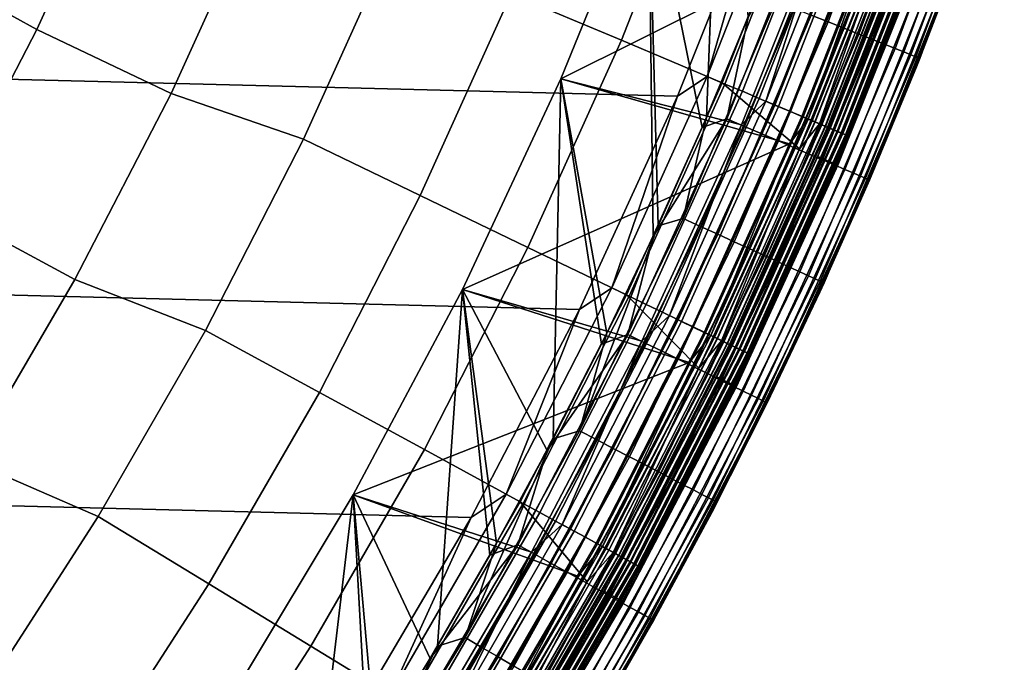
# Model space of a CAD drawing. Header units: metres. Extents: x -248 to 28, y -28 to 28.
# Tile 439 of 507: x 20.59 to 26.22, y -13.69 to -10.01. Entities that reach past the tile are written whole.
import ezdxf

# ---------------------------------------------------------------- set-up
doc = ezdxf.new("R2010")
doc.units = ezdxf.units.M
doc.layers.add('solid_10_061_053_XXX', color=7, linetype='CONTINUOUS')

msp = doc.modelspace()

# ---------------------------------------------------------------- linework, layer by layer
at = {"layer": 'solid_10_061_053_XXX'}
for points in [[(24.18627, -9.117604, 25), (24.623314, -7.861216, 25), (24.517784, -10.572046, 25), (24.240849, -11.192463, 25)], [(24.18627, -9.117604, 118), (24.492769, -10.629871, 118), (24.756735, -9.999702, 118), (24.623314, -7.861216, 118)], [(24.623314, -7.861216, 25), (24.778795, -9.944909, 25), (24.517784, -10.572046, 25)], [(24.352566, -10.449987, -9.8), (-24.850639, -9.203009, -9.8), (-25.284903, -7.932432, -9.8), (24.850672, -9.202921, -9.8)], [(20.349213, -8.623087, 141.689758), (19.891825, -9.631376, 141.689758), (20.684044, -10.067454, 140.617996), (21.164335, -9.014113, 140.617996)], [(23.862783, -8.685343, 137.162735), (23.400192, -9.864008, 137.162735), (24.03084, -10.129848, 135.939667), (24.505899, -8.919417, 135.939667)], [(25.688135, -8.739768, 25.099174), (25.214691, -10.024128, 25.099174), (25.118328, -9.985822, 25.056189), (25.589962, -8.706369, 25.056189)], [(25.781126, -8.771403, 25.153511), (25.305969, -10.060413, 25.153511), (25.214691, -10.024128, 25.099174), (25.688135, -8.739768, 25.099174)], [(25.867767, -8.800879, 25.218515), (25.391012, -10.09422, 25.218515), (25.305969, -10.060413, 25.153511), (25.781126, -8.771403, 25.153511)], [(25.946964, -8.827823, 25.293365), (25.468752, -10.125123, 25.293365), (25.391012, -10.09422, 25.218515), (25.867767, -8.800879, 25.218515)], [(26.017721, -8.851894, 25.377121), (25.538204, -10.152733, 25.377121), (25.468752, -10.125123, 25.293365), (25.946964, -8.827823, 25.293365)], [(26.079145, -8.872791, 25.468725), (25.598495, -10.176702, 25.468725), (25.538204, -10.152733, 25.377121), (26.017721, -8.851894, 25.377121)], [(26.130461, -8.89025, 25.567024), (25.648867, -10.196726, 25.567024), (25.598495, -10.176702, 25.468725), (26.079145, -8.872791, 25.468725)], [(26.171026, -8.904052, 25.670778), (25.688683, -10.212555, 25.670778), (25.648867, -10.196726, 25.567024), (26.130461, -8.89025, 25.567024)], [(26.200325, -8.914021, 25.778681), (25.717442, -10.223989, 25.778681), (25.688683, -10.212555, 25.670778), (26.171026, -8.904052, 25.670778)], [(24.505899, -8.919417, 135.939667), (24.03084, -10.129848, 135.939667), (24.607246, -10.372825, 134.685471), (25.0937, -9.13336, 134.685471)], [(25.717442, -10.223989, 25.778681), (26.200325, -8.914021, 25.778681), (26.217991, -8.920032, 25.889374), (25.734783, -10.230883, 25.889374)], [(26.223795, -8.922029, 26), (25.973719, -9.625794, 117), (25.721382, -10.281075, 117), (25.740479, -10.233171, 26)], [(25.734783, -10.230883, 25.889374), (26.217991, -8.920032, 25.889374), (26.223795, -8.922029, 26), (25.740479, -10.233171, 26)], [(20.684044, -10.067454, 140.617996), (21.452562, -10.433472, 139.504547), (21.949978, -9.341743, 139.504547), (21.164335, -9.014113, 140.617996)], [(23.684736, -10.350823, 118.5), (23.684895, -10.350452, 118), (24.18627, -9.117604, 118), (24.186188, -9.117818, 118.5)], [(25.505703, -9.442245, 118.5), (23.684736, -10.350823, 118.5), (24.186188, -9.117818, 118.5)], [(24.18627, -9.117604, 25), (23.684895, -10.350452, 25), (23.684744, -10.350805, 24.5), (24.18619, -9.117818, 24.5)], [(24.18619, -9.117818, 24.5), (23.684744, -10.350805, 24.5), (24.717934, -10.612891, 24.5), (25.223911, -9.346871, 24.5)], [(23.684895, -10.350452, 25), (24.18627, -9.117604, 25), (24.240849, -11.192463, 25), (23.948269, -11.805518, 25)], [(23.684895, -10.350452, 118), (23.91684, -11.869061, 118), (24.212717, -11.253191, 118), (24.18627, -9.117604, 118)], [(24.18627, -9.117604, 118), (24.212717, -11.253191, 118), (24.492769, -10.629871, 118)], [(25.007067, -9.101828, -9.793713), (24.522293, -10.337013, -9.793713), (24.850672, -9.202921, -9.8)], [(25.111059, -9.139678, -9.774903), (24.624268, -10.379999, -9.774903), (24.522293, -10.337013, -9.793713), (25.007067, -9.101828, -9.793713)], [(25.0937, -9.13336, 134.685471), (24.607246, -10.372825, 134.685471), (25.05158, -10.750462, 133.423676), (25.563927, -9.46783, 133.423676)], [(25.212414, -9.176568, -9.743809), (24.72366, -10.421896, -9.743809), (24.624268, -10.379999, -9.774903), (25.111059, -9.139678, -9.774903)], [(25.309856, -9.212034, -9.700823), (24.819212, -10.462175, -9.700823), (24.72366, -10.421896, -9.743809), (25.212414, -9.176568, -9.743809)], [(23.791927, -11.67022, -9.8), (-24.352528, -10.450079, -9.8), (-24.850639, -9.203009, -9.8), (24.352566, -10.449987, -9.8)], [(24.522293, -10.337013, -9.793713), (24.352566, -10.449987, -9.8), (24.850672, -9.202921, -9.8)], [(25.402159, -9.245629, -9.646485), (24.909725, -10.500329, -9.646485), (24.819212, -10.462175, -9.700823), (25.309856, -9.212034, -9.700823)], [(24.859159, -10.479014, 24.494968), (25.350592, -9.226861, 24.494968), (25.223911, -9.346871, 24.5)], [(24.930178, -10.508951, 24.479738), (25.423016, -9.253222, 24.479738), (25.350592, -9.226861, 24.494968), (24.859159, -10.479014, 24.494968)], [(25.488155, -9.27693, -9.581482), (24.994055, -10.535877, -9.581482), (24.909725, -10.500329, -9.646485), (25.402159, -9.245629, -9.646485)], [(24.998755, -10.537859, 24.454567), (25.492949, -9.278674, 24.454567), (25.423016, -9.253222, 24.479738), (24.930178, -10.508951, 24.479738)], [(25.566765, -9.305541, -9.506631), (25.07114, -10.568372, -9.506631), (24.994055, -10.535877, -9.581482), (25.488155, -9.27693, -9.581482)], [(25.063715, -10.565242, 24.419889), (25.559193, -9.302785, 24.419889), (25.492949, -9.278674, 24.454567), (24.998755, -10.537859, 24.454567)], [(25.123941, -10.59063, 24.376299), (25.620609, -9.325139, 24.376299), (25.559193, -9.302785, 24.419889), (25.063715, -10.565242, 24.419889)], [(22.716724, -9.575903, 138.351929), (21.949978, -9.341743, 139.504547), (21.452562, -10.433472, 139.504547), (22.211166, -10.696334, 138.351929)], [(24.635273, -10.578797, 117.993866), (25.13974, -9.316712, 117.993866), (24.756735, -9.999702, 118)], [(24.736986, -10.622473, 117.975212), (25.243536, -9.355177, 117.975212), (25.13974, -9.316712, 117.993866), (24.635273, -10.578797, 117.993866)], [(24.859159, -10.479014, 24.494968), (25.223911, -9.346871, 24.5), (24.717934, -10.612891, 24.5)], [(24.836138, -10.665049, 117.944267), (25.344719, -9.392673, 117.944267), (25.243536, -9.355177, 117.975212), (24.736986, -10.622473, 117.975212)], [(25.636995, -9.331103, -9.422875), (25.140009, -10.597403, -9.422875), (25.07114, -10.568372, -9.506631), (25.566765, -9.305541, -9.506631)], [(25.100935, -10.580932, 118.503029), (25.505703, -9.442245, 118.5), (25.597149, -9.3166, 118.503029)], [(25.100935, -10.580932, 118.503029), (25.597149, -9.3166, 118.503029), (25.636709, -9.330999, 118.512192), (25.139729, -10.597284, 118.512192)], [(25.178404, -10.613587, 24.324541), (25.676147, -9.345354, 24.324541), (25.620609, -9.325139, 24.376299), (25.123941, -10.59063, 24.376299)], [(25.139729, -10.597284, 118.512192), (25.636709, -9.330999, 118.512192), (25.674629, -9.344801, 118.527283), (25.176914, -10.612959, 118.527283)], [(25.697964, -9.353293, -9.331272), (25.199795, -10.622604, -9.331272), (25.140009, -10.597403, -9.422875), (25.636995, -9.331103, -9.422875)], [(25.164919, -10.607903, 133.288391), (25.662397, -9.340348, 133.288391), (25.563927, -9.46783, 133.423676)], [(25.197498, -10.621636, 133.148941), (25.695621, -9.352441, 133.148941), (25.662397, -9.340348, 133.288391), (25.164919, -10.607903, 133.288391)], [(25.176914, -10.612959, 118.527283), (25.674629, -9.344801, 118.527283), (25.710127, -9.357721, 118.547997), (25.211723, -10.627633, 118.547997)], [(25.226168, -10.633721, 24.265507), (25.724857, -9.363082, 24.265507), (25.676147, -9.345354, 24.324541), (25.178404, -10.613587, 24.324541)], [(25.217619, -10.630117, 133.006744), (25.716139, -9.359909, 133.006744), (25.695621, -9.352441, 133.148941), (25.197498, -10.621636, 133.148941)], [(25.748899, -9.371833, -9.232974), (25.249744, -10.64366, -9.232974), (25.199795, -10.622604, -9.331272), (25.697964, -9.353293, -9.331272)], [(25.211723, -10.627633, 118.547997), (25.710127, -9.357721, 118.547997), (25.74247, -9.369493, 118.573914), (25.243439, -10.641002, 118.573914)], [(24.931479, -10.705987, 117.901421), (25.442011, -9.428727, 117.901421), (25.344719, -9.392673, 117.944267), (24.836138, -10.665049, 117.944267)], [(25.217619, -10.630117, 133.006744), (25.670641, -9.507353, 132.863525), (25.716139, -9.359909, 133.006744)], [(25.266415, -10.650687, 24.200205), (25.7659, -9.37802, 24.200205), (25.724857, -9.363082, 24.265507), (25.226168, -10.633721, 24.265507)], [(25.243439, -10.641002, 118.573914), (25.74247, -9.369493, 118.573914), (25.77099, -9.379873, 118.604492), (25.271408, -10.652792, 118.604492)], [(25.789162, -9.386487, -9.12922), (25.289227, -10.660303, -9.12922), (25.249744, -10.64366, -9.232974), (25.748899, -9.371833, -9.232974)], [(25.298454, -10.664193, 24.129755), (25.798573, -9.389913, 24.129755), (25.7659, -9.37802, 24.200205), (25.266415, -10.650687, 24.200205)], [(25.271408, -10.652792, 118.604492), (25.77099, -9.379873, 118.604492), (25.795101, -9.388649, 118.639099), (25.295052, -10.662758, 118.639099)], [(25.818245, -9.397073, -9.021317), (25.317745, -10.672324, -9.021317), (25.289227, -10.660303, -9.12922), (25.789162, -9.386487, -9.12922)], [(25.295052, -10.662758, 118.639099), (25.795101, -9.388649, 118.639099), (25.814306, -9.395638, 118.677032), (25.313883, -10.670696, 118.677032)], [(25.321737, -10.674007, 24.055367), (25.822317, -9.398555, 24.055367), (25.798573, -9.389913, 24.129755), (25.298454, -10.664193, 24.129755)], [(25.313883, -10.670696, 118.677032), (25.814306, -9.395638, 118.677032), (25.828205, -9.400698, 118.717499), (25.327513, -10.676442, 118.717499)], [(25.835779, -9.403455, -8.910626), (25.33494, -10.679573, -8.910626), (25.317745, -10.672324, -9.021317), (25.818245, -9.397073, -9.021317)], [(25.335865, -10.679963, 23.978315), (25.836723, -9.403798, 23.978315), (25.822317, -9.398555, 24.055367), (25.321737, -10.674007, 24.055367)], [(25.327513, -10.676442, 118.717499), (25.828205, -9.400698, 118.717499), (25.836515, -9.403723, 118.759666), (25.335663, -10.679877, 118.759666)], [(25.835779, -9.403455, -8.910626), (25.788179, -9.550906, -8.8), (25.33494, -10.679573, -8.910626)], [(25.335663, -10.679877, 118.759666), (25.836515, -9.403723, 118.759666), (25.785717, -9.549953, 118.80262)], [(25.335865, -10.679963, 23.978315), (25.788189, -9.550882, 23.9), (25.836723, -9.403798, 23.978315)], [(25.100935, -10.580932, 118.503029), (24.994665, -10.722108, 118.5), (23.684736, -10.350823, 118.5), (25.505703, -9.442245, 118.5)], [(25.021805, -10.744774, 117.847214), (25.534187, -9.462886, 117.847214), (25.442011, -9.428727, 117.901421), (24.931479, -10.705987, 117.901421)], [(25.105982, -10.780918, 117.782333), (25.620087, -9.494719, 117.782333), (25.534187, -9.462886, 117.847214), (25.021805, -10.744774, 117.847214)], [(25.164919, -10.607903, 133.288391), (25.563927, -9.46783, 133.423676), (25.05158, -10.750462, 133.423676)], [(25.182945, -10.813967, 117.707596), (25.698626, -9.523824, 117.707596), (25.620087, -9.494719, 117.782333), (25.105982, -10.780918, 117.782333)], [(25.268923, -10.843723, 118.80262), (25.785717, -9.549953, 118.80262), (25.670641, -9.507353, 132.863525), (25.156157, -10.79534, 132.863525)], [(25.217619, -10.630117, 133.006744), (25.156157, -10.79534, 132.863525), (25.670641, -9.507353, 132.863525)], [(25.251726, -10.843502, 117.62394), (25.768816, -9.549835, 117.62394), (25.698626, -9.523824, 117.707596), (25.182945, -10.813967, 117.707596)], [(22.879423, -11.018149, 137.162735), (23.400192, -9.864008, 137.162735), (22.716724, -9.575903, 138.351929), (22.211166, -10.696334, 138.351929)], [(25.311459, -10.869151, 117.532425), (25.829771, -9.572425, 117.532425), (25.768816, -9.549835, 117.62394), (25.251726, -10.843502, 117.62394)], [(25.335663, -10.679877, 118.759666), (25.785717, -9.549953, 118.80262), (25.268923, -10.843723, 118.80262)], [(25.788189, -9.550882, 23.9), (25.271345, -10.844772, 23.9), (25.271334, -10.8448, -8.8), (25.788179, -9.550906, -8.8)], [(25.33494, -10.679573, -8.910626), (25.788179, -9.550906, -8.8), (25.271334, -10.8448, -8.8)], [(25.335865, -10.679963, 23.978315), (25.271345, -10.844772, 23.9), (25.788189, -9.550882, 23.9)], [(25.361391, -10.890593, 117.434196), (25.880726, -9.591308, 117.434196), (25.829771, -9.572425, 117.532425), (25.311459, -10.869151, 117.532425)], [(19.891825, -9.631376, 141.689758), (19.384514, -10.615494, 141.689758), (20.151369, -11.095299, 140.617996), (20.684044, -10.067454, 140.617996)], [(25.40089, -10.907555, 117.330498), (25.921036, -9.606246, 117.330498), (25.880726, -9.591308, 117.434196), (25.361391, -10.890593, 117.434196)], [(25.429464, -10.919825, 117.222633), (25.950191, -9.617052, 117.222633), (25.921036, -9.606246, 117.330498), (25.40089, -10.907555, 117.330498)], [(25.950191, -9.617052, 117.222633), (25.429464, -10.919825, 117.222633), (25.446747, -10.927247, 117.111969), (25.967831, -9.62359, 117.111969)], [(25.967831, -9.62359, 117.111969), (25.446747, -10.927247, 117.111969), (25.973719, -9.625794, 117)], [(25.446747, -10.927247, 117.111969), (25.721382, -10.281075, 117), (25.973719, -9.625794, 117)], [(23.400192, -9.864008, 137.162735), (22.879423, -11.018149, 137.162735), (23.496037, -11.315095, 135.939667), (24.03084, -10.129848, 135.939667)], [(24.915257, -9.905096, 25.006287), (24.384029, -11.148996, 25.006287), (24.517784, -10.572046, 25), (24.778795, -9.944909, 25)], [(25.018097, -9.945977, 25.025095), (24.484674, -11.195011, 25.025095), (24.384029, -11.148996, 25.006287), (24.915257, -9.905096, 25.006287)], [(25.118328, -9.985822, 25.056189), (24.582771, -11.239861, 25.056189), (24.484674, -11.195011, 25.025095), (25.018097, -9.945977, 25.025095)], [(24.635273, -10.578797, 117.993866), (24.756735, -9.999702, 118), (24.492769, -10.629871, 118)], [(25.214691, -10.024128, 25.099174), (24.677078, -11.282977, 25.099174), (24.582771, -11.239861, 25.056189), (25.118328, -9.985822, 25.056189)], [(25.305969, -10.060413, 25.153511), (24.766411, -11.323819, 25.153511), (24.677078, -11.282977, 25.099174), (25.214691, -10.024128, 25.099174)], [(20.151369, -11.095299, 140.617996), (20.900887, -11.498812, 139.504547), (21.452562, -10.433472, 139.504547), (20.684044, -10.067454, 140.617996)], [(25.391012, -10.09422, 25.218515), (24.849642, -11.361873, 25.218515), (24.766411, -11.323819, 25.153511), (25.305969, -10.060413, 25.153511)], [(24.03084, -10.129848, 135.939667), (23.496037, -11.315095, 135.939667), (24.059614, -11.5865, 134.685471), (24.607246, -10.372825, 134.685471)], [(25.468752, -10.125123, 25.293365), (24.925722, -11.396657, 25.293365), (24.849642, -11.361873, 25.218515), (25.391012, -10.09422, 25.218515)], [(25.538204, -10.152733, 25.377121), (24.993694, -11.427733, 25.377121), (24.925722, -11.396657, 25.293365), (25.468752, -10.125123, 25.293365)], [(25.598495, -10.176702, 25.468725), (25.0527, -11.454712, 25.468725), (24.993694, -11.427733, 25.377121), (25.538204, -10.152733, 25.377121)], [(25.648867, -10.196726, 25.567024), (25.101997, -11.477251, 25.567024), (25.0527, -11.454712, 25.468725), (25.598495, -10.176702, 25.468725)], [(25.688683, -10.212555, 25.670778), (25.140965, -11.495069, 25.670778), (25.101997, -11.477251, 25.567024), (25.648867, -10.196726, 25.567024)], [(25.717442, -10.223989, 25.778681), (25.169111, -11.507937, 25.778681), (25.140965, -11.495069, 25.670778), (25.688683, -10.212555, 25.670778)], [(25.740479, -10.233171, 26), (25.452517, -10.929749, 117), (25.167295, -11.571398, 117), (25.191654, -11.518271, 26)], [(25.169111, -11.507937, 25.778681), (25.717442, -10.223989, 25.778681), (25.734783, -10.230883, 25.889374), (25.186081, -11.515697, 25.889374)], [(25.186081, -11.515697, 25.889374), (25.734783, -10.230883, 25.889374), (25.740479, -10.233171, 26), (25.191654, -11.518271, 26)], [(25.740479, -10.233171, 26), (25.721382, -10.281075, 117), (25.452517, -10.929749, 117)], [(25.446747, -10.927247, 117.111969), (25.452517, -10.929749, 117), (25.721382, -10.281075, 117)], [(23.684895, -10.350452, 25), (23.1203, -11.556719, 25), (23.120481, -11.556365, 24.5), (23.684744, -10.350805, 24.5)], [(23.1203, -11.556719, 25), (23.684895, -10.350452, 25), (23.640154, -12.411007, 25), (23.316744, -13.008434, 25)], [(23.1203, -11.556719, 118), (23.605301, -12.477171, 118), (23.91684, -11.869061, 118), (23.684895, -10.350452, 118)], [(23.684736, -10.350823, 118.5), (23.12047, -11.556388, 118.5), (23.1203, -11.556719, 118), (23.684895, -10.350452, 118)], [(24.994665, -10.722108, 118.5), (23.12047, -11.556388, 118.5), (23.684736, -10.350823, 118.5)], [(23.684744, -10.350805, 24.5), (23.120481, -11.556365, 24.5), (24.1485, -11.851572, 24.5), (24.717934, -10.612891, 24.5)], [(23.684895, -10.350452, 25), (23.948269, -11.805518, 25), (23.640154, -12.411007, 25)], [(24.522293, -10.337013, -9.793713), (23.976551, -11.546498, -9.793713), (24.352566, -10.449987, -9.8)], [(24.624268, -10.379999, -9.774903), (24.076258, -11.594515, -9.774903), (23.976551, -11.546498, -9.793713), (24.522293, -10.337013, -9.793713)], [(24.607246, -10.372825, 134.685471), (24.059614, -11.5865, 134.685471), (24.47493, -12.005498, 133.423676), (25.05158, -10.750462, 133.423676)], [(24.72366, -10.421896, -9.743809), (24.173437, -11.641314, -9.743809), (24.076258, -11.594515, -9.774903), (24.624268, -10.379999, -9.774903)], [(24.819212, -10.462175, -9.700823), (24.266865, -11.686306, -9.700823), (24.173437, -11.641314, -9.743809), (24.72366, -10.421896, -9.743809)], [(23.170242, -12.860395, -9.8), (-23.791882, -11.670311, -9.8), (-24.352528, -10.450079, -9.8), (23.791927, -11.67022, -9.8)], [(22.211166, -10.696334, 138.351929), (21.452562, -10.433472, 139.504547), (20.900887, -11.498812, 139.504547), (21.650389, -11.790174, 138.351929)], [(23.976551, -11.546498, -9.793713), (23.791927, -11.67022, -9.8), (24.352566, -10.449987, -9.8)], [(24.909725, -10.500329, -9.646485), (24.355362, -11.728924, -9.646485), (24.266865, -11.686306, -9.700823), (24.819212, -10.462175, -9.700823)], [(24.305922, -11.705114, 24.494968), (24.859159, -10.479014, 24.494968), (24.717934, -10.612891, 24.5)], [(24.37536, -11.738555, 24.479738), (24.930178, -10.508951, 24.479738), (24.859159, -10.479014, 24.494968), (24.305922, -11.705114, 24.494968)], [(24.994055, -10.535877, -9.581482), (24.437815, -11.768631, -9.581482), (24.355362, -11.728924, -9.646485), (24.909725, -10.500329, -9.646485)], [(24.442411, -11.770844, 24.454567), (24.998755, -10.537859, 24.454567), (24.930178, -10.508951, 24.479738), (24.37536, -11.738555, 24.479738)], [(25.07114, -10.568372, -9.506631), (24.513186, -11.804928, -9.506631), (24.437815, -11.768631, -9.581482), (24.994055, -10.535877, -9.581482)], [(24.505924, -11.801431, 24.419889), (25.063715, -10.565242, 24.419889), (24.998755, -10.537859, 24.454567), (24.442411, -11.770844, 24.454567)], [(24.067493, -11.813694, 117.993866), (24.635273, -10.578797, 117.993866), (24.212717, -11.253191, 118)], [(24.166862, -11.862469, 117.975212), (24.736986, -10.622473, 117.975212), (24.635273, -10.578797, 117.993866), (24.067493, -11.813694, 117.993866)], [(24.635273, -10.578797, 117.993866), (24.492769, -10.629871, 118), (24.212717, -11.253191, 118)], [(24.384029, -11.148996, 25.006287), (24.240849, -11.192463, 25), (24.517784, -10.572046, 25)], [(24.56481, -11.829789, 24.376299), (25.123941, -10.59063, 24.376299), (25.063715, -10.565242, 24.419889), (24.505924, -11.801431, 24.419889)], [(25.140009, -10.597403, -9.422875), (24.580523, -11.837356, -9.422875), (24.513186, -11.804928, -9.506631), (25.07114, -10.568372, -9.506631)], [(24.542316, -11.818957, 118.503029), (24.994665, -10.722108, 118.5), (25.100935, -10.580932, 118.503029)], [(24.542316, -11.818957, 118.503029), (25.100935, -10.580932, 118.503029), (25.139729, -10.597284, 118.512192), (24.580248, -11.837223, 118.512192)], [(24.618061, -11.855433, 24.324541), (25.178404, -10.613587, 24.324541), (25.123941, -10.59063, 24.376299), (24.56481, -11.829789, 24.376299)], [(24.580248, -11.837223, 118.512192), (25.139729, -10.597284, 118.512192), (25.176914, -10.612959, 118.527283), (24.616606, -11.854733, 118.527283)], [(25.199795, -10.622604, -9.331272), (24.638977, -11.865506, -9.331272), (24.580523, -11.837356, -9.422875), (25.140009, -10.597403, -9.422875)], [(24.305922, -11.705114, 24.494968), (24.717934, -10.612891, 24.5), (24.1485, -11.851572, 24.5)], [(24.263729, -11.910014, 117.944267), (24.836138, -10.665049, 117.944267), (24.736986, -10.622473, 117.975212), (24.166862, -11.862469, 117.975212)], [(24.604876, -11.849084, 133.288391), (25.164919, -10.607903, 133.288391), (25.05158, -10.750462, 133.423676)], [(24.636732, -11.864425, 133.148941), (25.197498, -10.621636, 133.148941), (25.164919, -10.607903, 133.288391), (24.604876, -11.849084, 133.288391)], [(24.616606, -11.854733, 118.527283), (25.176914, -10.612959, 118.527283), (25.211723, -10.627633, 118.547997), (24.65064, -11.871122, 118.547997)], [(24.664762, -11.877923, 24.265507), (25.226168, -10.633721, 24.265507), (25.178404, -10.613587, 24.324541), (24.618061, -11.855433, 24.324541)], [(24.656404, -11.873899, 133.006744), (25.217619, -10.630117, 133.006744), (25.197498, -10.621636, 133.148941), (24.636732, -11.864425, 133.148941)], [(25.249744, -10.64366, -9.232974), (24.687815, -11.889025, -9.232974), (24.638977, -11.865506, -9.331272), (25.199795, -10.622604, -9.331272)], [(24.65064, -11.871122, 118.547997), (25.211723, -10.627633, 118.547997), (25.243439, -10.641002, 118.573914), (24.68165, -11.886056, 118.573914)], [(24.656404, -11.873899, 133.006744), (25.156157, -10.79534, 132.863525), (25.217619, -10.630117, 133.006744)], [(24.704113, -11.896874, 24.200205), (25.266415, -10.650687, 24.200205), (25.226168, -10.633721, 24.265507), (24.664762, -11.877923, 24.265507)], [(24.68165, -11.886056, 118.573914), (25.243439, -10.641002, 118.573914), (25.271408, -10.652792, 118.604492), (24.708996, -11.899225, 118.604492)], [(25.289227, -10.660303, -9.12922), (24.726418, -11.907616, -9.12922), (24.687815, -11.889025, -9.232974), (25.249744, -10.64366, -9.232974)], [(24.735441, -11.911961, 24.129755), (25.298454, -10.664193, 24.129755), (25.266415, -10.650687, 24.200205), (24.704113, -11.896874, 24.200205)], [(24.708996, -11.899225, 118.604492), (25.271408, -10.652792, 118.604492), (25.295052, -10.662758, 118.639099), (24.732113, -11.910357, 118.639099)], [(22.301773, -12.144898, 137.162735), (22.879423, -11.018149, 137.162735), (22.211166, -10.696334, 138.351929), (21.650389, -11.790174, 138.351929)], [(24.356873, -11.955732, 117.901421), (24.931479, -10.705987, 117.901421), (24.836138, -10.665049, 117.944267), (24.263729, -11.910014, 117.944267)], [(24.445118, -11.999047, 117.847214), (25.021805, -10.744774, 117.847214), (24.931479, -10.705987, 117.901421), (24.356873, -11.955732, 117.901421)], [(25.317745, -10.672324, -9.021317), (24.754301, -11.921043, -9.021317), (24.726418, -11.907616, -9.12922), (25.289227, -10.660303, -9.12922)], [(24.732113, -11.910357, 118.639099), (25.295052, -10.662758, 118.639099), (25.313883, -10.670696, 118.677032), (24.750525, -11.919225, 118.677032)], [(24.758205, -11.922923, 24.055367), (25.321737, -10.674007, 24.055367), (25.298454, -10.664193, 24.129755), (24.735441, -11.911961, 24.129755)], [(24.750525, -11.919225, 118.677032), (25.313883, -10.670696, 118.677032), (25.327513, -10.676442, 118.717499), (24.763853, -11.925643, 118.717499)], [(25.33494, -10.679573, -8.910626), (24.771114, -11.92914, -8.910626), (24.754301, -11.921043, -9.021317), (25.317745, -10.672324, -9.021317)], [(24.772018, -11.929576, 23.978315), (25.335865, -10.679963, 23.978315), (25.321737, -10.674007, 24.055367), (24.758205, -11.922923, 24.055367)], [(24.763853, -11.925643, 118.717499), (25.327513, -10.676442, 118.717499), (25.335663, -10.679877, 118.759666), (24.77182, -11.92948, 118.759666)], [(25.33494, -10.679573, -8.910626), (25.271334, -10.8448, -8.8), (24.771114, -11.92914, -8.910626)], [(24.77182, -11.92948, 118.759666), (25.335663, -10.679877, 118.759666), (25.268923, -10.843723, 118.80262)], [(24.772018, -11.929576, 23.978315), (25.271345, -10.844772, 23.9), (25.335865, -10.679963, 23.978315)], [(24.542316, -11.818957, 118.503029), (24.419441, -11.974462, 118.5), (23.12047, -11.556388, 118.5), (24.994665, -10.722108, 118.5)], [(24.527353, -12.039412, 117.782333), (25.105982, -10.780918, 117.782333), (25.021805, -10.744774, 117.847214), (24.445118, -11.999047, 117.847214)], [(24.604876, -11.849084, 133.288391), (25.05158, -10.750462, 133.423676), (24.47493, -12.005498, 133.423676)], [(24.602543, -12.076318, 117.707596), (25.182945, -10.813967, 117.707596), (25.105982, -10.780918, 117.782333), (24.527353, -12.039412, 117.782333)], [(24.687263, -12.109657, 118.80262), (25.268923, -10.843723, 118.80262), (25.156157, -10.79534, 132.863525), (24.577097, -12.055614, 132.863525)], [(24.656404, -11.873899, 133.006744), (24.577097, -12.055614, 132.863525), (25.156157, -10.79534, 132.863525)], [(24.669739, -12.109301, 117.62394), (25.251726, -10.843502, 117.62394), (25.182945, -10.813967, 117.707596), (24.602543, -12.076318, 117.707596)], [(24.728096, -12.137944, 117.532425), (25.311459, -10.869151, 117.532425), (25.251726, -10.843502, 117.62394), (24.669739, -12.109301, 117.62394)], [(24.77182, -11.92948, 118.759666), (25.268923, -10.843723, 118.80262), (24.687263, -12.109657, 118.80262)], [(25.271345, -10.844772, 23.9), (24.689632, -12.110824, 23.9), (24.689617, -12.110856, -8.8), (25.271334, -10.8448, -8.8)], [(24.771114, -11.92914, -8.910626), (25.271334, -10.8448, -8.8), (24.689617, -12.110856, -8.8)], [(24.772018, -11.929576, 23.978315), (24.689632, -12.110824, 23.9), (25.271345, -10.844772, 23.9)], [(24.776876, -12.161888, 117.434196), (25.361391, -10.890593, 117.434196), (25.311459, -10.869151, 117.532425), (24.728096, -12.137944, 117.532425)], [(24.815466, -12.180831, 117.330498), (25.40089, -10.907555, 117.330498), (25.361391, -10.890593, 117.434196), (24.776876, -12.161888, 117.434196)], [(24.84338, -12.194533, 117.222633), (25.429464, -10.919825, 117.222633), (25.40089, -10.907555, 117.330498), (24.815466, -12.180831, 117.330498)], [(25.429464, -10.919825, 117.222633), (24.84338, -12.194533, 117.222633), (24.860266, -12.202822, 117.111969), (25.446747, -10.927247, 117.111969)], [(25.446747, -10.927247, 117.111969), (24.860266, -12.202822, 117.111969), (25.452517, -10.929749, 117)], [(24.860266, -12.202822, 117.111969), (25.167295, -11.571398, 117), (25.452517, -10.929749, 117)], [(22.879423, -11.018149, 137.162735), (22.301773, -12.144898, 137.162735), (22.902819, -12.47221, 135.939667), (23.496037, -11.315095, 135.939667)], [(19.567657, -12.095042, 140.617996), (20.296349, -12.535069, 139.504547), (20.900887, -11.498812, 139.504547), (20.151369, -11.095299, 140.617996)], [(24.384029, -11.148996, 25.006287), (23.790745, -12.364524, 25.006287), (24.240849, -11.192463, 25)], [(24.484674, -11.195011, 25.025095), (23.888943, -12.415556, 25.025095), (23.790745, -12.364524, 25.006287), (24.384029, -11.148996, 25.006287)], [(23.790745, -12.364524, 25.006287), (23.948269, -11.805518, 25), (24.240849, -11.192463, 25)], [(24.582771, -11.239861, 25.056189), (23.984652, -12.465294, 25.056189), (23.888943, -12.415556, 25.025095), (24.484674, -11.195011, 25.025095)], [(24.067493, -11.813694, 117.993866), (24.212717, -11.253191, 118), (23.91684, -11.869061, 118)], [(24.677078, -11.282977, 25.099174), (24.076666, -12.513112, 25.099174), (23.984652, -12.465294, 25.056189), (24.582771, -11.239861, 25.056189)], [(23.496037, -11.315095, 135.939667), (22.902819, -12.47221, 135.939667), (23.452168, -12.77137, 134.685471), (24.059614, -11.5865, 134.685471)], [(24.766411, -11.323819, 25.153511), (24.163824, -12.558408, 25.153511), (24.076666, -12.513112, 25.099174), (24.677078, -11.282977, 25.099174)], [(24.849642, -11.361873, 25.218515), (24.245029, -12.60061, 25.218515), (24.163824, -12.558408, 25.153511), (24.766411, -11.323819, 25.153511)], [(24.925722, -11.396657, 25.293365), (24.31926, -12.639187, 25.293365), (24.245029, -12.60061, 25.218515), (24.849642, -11.361873, 25.218515)], [(24.993694, -11.427733, 25.377121), (24.385578, -12.673652, 25.377121), (24.31926, -12.639187, 25.293365), (24.925722, -11.396657, 25.293365)], [(25.0527, -11.454712, 25.468725), (24.443148, -12.703571, 25.468725), (24.385578, -12.673652, 25.377121), (24.993694, -11.427733, 25.377121)], [(21.650389, -11.790174, 138.351929), (20.900887, -11.498812, 139.504547), (20.296349, -12.535069, 139.504547), (21.035784, -12.8547, 138.351929)], [(25.101997, -11.477251, 25.567024), (24.491245, -12.728568, 25.567024), (24.443148, -12.703571, 25.468725), (25.0527, -11.454712, 25.468725)], [(25.140965, -11.495069, 25.670778), (24.529264, -12.748327, 25.670778), (24.491245, -12.728568, 25.567024), (25.101997, -11.477251, 25.567024)], [(25.169111, -11.507937, 25.778681), (24.556726, -12.7626, 25.778681), (24.529264, -12.748327, 25.670778), (25.140965, -11.495069, 25.670778)], [(23.1203, -11.556719, 25), (22.494871, -12.731352, 25), (22.494905, -12.731281, 24.5), (23.120481, -11.556365, 24.5)], [(23.12047, -11.556388, 118.5), (22.494902, -12.731291, 118.5), (22.494871, -12.731352, 118), (23.1203, -11.556719, 118)], [(22.494871, -12.731352, 25), (23.1203, -11.556719, 25), (22.978262, -13.597406, 25), (22.624847, -14.177665, 25)], [(22.494871, -12.731352, 118), (22.936045, -13.668497, 118), (23.278267, -13.077163, 118), (23.1203, -11.556719, 118)], [(24.419441, -11.974462, 118.5), (22.494902, -12.731291, 118.5), (23.12047, -11.556388, 118.5)], [(23.120481, -11.556365, 24.5), (22.494905, -12.731281, 24.5), (23.517084, -13.059733, 24.5), (24.1485, -11.851572, 24.5)], [(23.1203, -11.556719, 25), (23.316744, -13.008434, 25), (22.978262, -13.597406, 25)], [(23.1203, -11.556719, 118), (23.278267, -13.077163, 118), (23.605301, -12.477171, 118)], [(23.976551, -11.546498, -9.793713), (23.371201, -12.727278, -9.793713), (23.791927, -11.67022, -9.8)], [(24.076258, -11.594515, -9.774903), (23.46839, -12.780204, -9.774903), (23.371201, -12.727278, -9.793713), (23.976551, -11.546498, -9.793713)], [(25.191654, -11.518271, 26), (24.8659, -12.205612, 117), (24.548527, -12.831983, 117), (24.578718, -12.774058, 26)], [(24.556726, -12.7626, 25.778681), (25.169111, -11.507937, 25.778681), (25.186081, -11.515697, 25.889374), (24.573284, -12.771206, 25.889374)], [(24.573284, -12.771206, 25.889374), (25.186081, -11.515697, 25.889374), (25.191654, -11.518271, 26), (24.578718, -12.774058, 26)], [(25.191654, -11.518271, 26), (25.167295, -11.571398, 117), (24.8659, -12.205612, 117)], [(24.059614, -11.5865, 134.685471), (23.452168, -12.77137, 134.685471), (23.835449, -13.22972, 133.423676), (24.47493, -12.005498, 133.423676)], [(24.173437, -11.641314, -9.743809), (23.563116, -12.831789, -9.743809), (23.46839, -12.780204, -9.774903), (24.076258, -11.594515, -9.774903)], [(24.860266, -12.202822, 117.111969), (24.8659, -12.205612, 117), (25.167295, -11.571398, 117)], [(22.489111, -14.017485, -9.8), (-23.170195, -12.860483, -9.8), (-23.791882, -11.670311, -9.8), (23.170242, -12.860395, -9.8)], [(23.371201, -12.727278, -9.793713), (23.170242, -12.860395, -9.8), (23.791927, -11.67022, -9.8)], [(24.266865, -11.686306, -9.700823), (23.654184, -12.881382, -9.700823), (23.563116, -12.831789, -9.743809), (24.173437, -11.641314, -9.743809)], [(24.355362, -11.728924, -9.646485), (23.740448, -12.928359, -9.646485), (23.654184, -12.881382, -9.700823), (24.266865, -11.686306, -9.700823)], [(23.692255, -12.902114, 24.494968), (24.305922, -11.705114, 24.494968), (24.1485, -11.851572, 24.5)], [(23.759941, -12.938974, 24.479738), (24.37536, -11.738555, 24.479738), (24.305922, -11.705114, 24.494968), (23.692255, -12.902114, 24.494968)], [(24.437815, -11.768631, -9.581482), (23.82082, -12.972127, -9.581482), (23.740448, -12.928359, -9.646485), (24.355362, -11.728924, -9.646485)], [(23.825298, -12.974566, 24.454567), (24.442411, -11.770844, 24.454567), (24.37536, -11.738555, 24.479738), (23.759941, -12.938974, 24.479738)], [(24.513186, -11.804928, -9.506631), (23.894285, -13.012135, -9.506631), (23.82082, -12.972127, -9.581482), (24.437815, -11.768631, -9.581482)], [(23.887209, -13.008281, 24.419889), (24.505924, -11.801431, 24.419889), (24.442411, -11.770844, 24.454567), (23.825298, -12.974566, 24.454567)], [(21.668676, -13.241452, 137.162735), (22.301773, -12.144898, 137.162735), (21.650389, -11.790174, 138.351929), (21.035784, -12.8547, 138.351929)], [(23.43786, -13.01823, 117.993866), (24.067493, -11.813694, 117.993866), (23.605301, -12.477171, 118)], [(23.53463, -13.071978, 117.975212), (24.166862, -11.862469, 117.975212), (24.067493, -11.813694, 117.993866), (23.43786, -13.01823, 117.993866)], [(24.067493, -11.813694, 117.993866), (23.91684, -11.869061, 118), (23.605301, -12.477171, 118)], [(23.790745, -12.364524, 25.006287), (23.640154, -12.411007, 25), (23.948269, -11.805518, 25)], [(23.944609, -13.039538, 24.376299), (24.56481, -11.829789, 24.376299), (24.505924, -11.801431, 24.419889), (23.887209, -13.008281, 24.419889)], [(24.580523, -11.837356, -9.422875), (23.959923, -13.047878, -9.422875), (23.894285, -13.012135, -9.506631), (24.513186, -11.804928, -9.506631)], [(23.922682, -13.027598, 118.503029), (24.419441, -11.974462, 118.5), (24.542316, -11.818957, 118.503029)], [(23.922682, -13.027598, 118.503029), (24.542316, -11.818957, 118.503029), (24.580248, -11.837223, 118.512192), (23.959656, -13.047733, 118.512192)], [(23.996513, -13.067805, 24.324541), (24.618061, -11.855433, 24.324541), (24.56481, -11.829789, 24.376299), (23.944609, -13.039538, 24.376299)], [(23.959656, -13.047733, 118.512192), (24.580248, -11.837223, 118.512192), (24.616606, -11.854733, 118.527283), (23.995094, -13.067032, 118.527283)], [(24.638977, -11.865506, -9.331272), (24.016903, -13.078908, -9.331272), (23.959923, -13.047878, -9.422875), (24.580523, -11.837356, -9.422875)], [(23.692255, -12.902114, 24.494968), (24.1485, -11.851572, 24.5), (23.517084, -13.059733, 24.5)], [(23.628963, -13.124372, 117.944267), (24.263729, -11.910014, 117.944267), (24.166862, -11.862469, 117.975212), (23.53463, -13.071978, 117.975212)], [(23.983662, -13.060806, 133.288391), (24.604876, -11.849084, 133.288391), (24.47493, -12.005498, 133.423676)], [(24.014713, -13.077716, 133.148941), (24.636732, -11.864425, 133.148941), (24.604876, -11.849084, 133.288391), (23.983662, -13.060806, 133.288391)], [(23.995094, -13.067032, 118.527283), (24.616606, -11.854733, 118.527283), (24.65064, -11.871122, 118.547997), (24.028271, -13.085098, 118.547997)], [(24.042036, -13.092595, 24.265507), (24.664762, -11.877923, 24.265507), (24.618061, -11.855433, 24.324541), (23.996513, -13.067805, 24.324541)], [(24.03389, -13.088159, 133.006744), (24.656404, -11.873899, 133.006744), (24.636732, -11.864425, 133.148941), (24.014713, -13.077716, 133.148941)], [(24.687815, -11.889025, -9.232974), (24.064507, -13.104832, -9.232974), (24.016903, -13.078908, -9.331272), (24.638977, -11.865506, -9.331272)], [(24.028271, -13.085098, 118.547997), (24.65064, -11.871122, 118.547997), (24.68165, -11.886056, 118.573914), (24.058496, -13.10156, 118.573914)], [(24.03389, -13.088159, 133.006744), (24.577097, -12.055614, 132.863525), (24.656404, -11.873899, 133.006744)], [(24.080395, -13.113483, 24.200205), (24.704113, -11.896874, 24.200205), (24.664762, -11.877923, 24.265507), (24.042036, -13.092595, 24.265507)], [(24.058496, -13.10156, 118.573914), (24.68165, -11.886056, 118.573914), (24.708996, -11.899225, 118.604492), (24.085152, -13.116076, 118.604492)], [(24.726418, -11.907616, -9.12922), (24.102135, -13.125323, -9.12922), (24.064507, -13.104832, -9.232974), (24.687815, -11.889025, -9.232974)], [(23.719669, -13.174751, 117.901421), (24.356873, -11.955732, 117.901421), (24.263729, -11.910014, 117.944267), (23.628963, -13.124372, 117.944267)], [(24.110929, -13.130113, 24.129755), (24.735441, -11.911961, 24.129755), (24.704113, -11.896874, 24.200205), (24.080395, -13.113483, 24.200205)], [(24.085152, -13.116076, 118.604492), (24.708996, -11.899225, 118.604492), (24.732113, -11.910357, 118.639099), (24.107687, -13.128346, 118.639099)], [(24.754301, -11.921043, -9.021317), (24.129314, -13.140124, -9.021317), (24.102135, -13.125323, -9.12922), (24.726418, -11.907616, -9.12922)], [(24.107687, -13.128346, 118.639099), (24.732113, -11.910357, 118.639099), (24.750525, -11.919225, 118.677032), (24.125633, -13.13812, 118.677032)], [(24.133121, -13.142197, 24.055367), (24.758205, -11.922923, 24.055367), (24.735441, -11.911961, 24.129755), (24.110929, -13.130113, 24.129755)], [(24.125633, -13.13812, 118.677032), (24.750525, -11.919225, 118.677032), (24.763853, -11.925643, 118.717499), (24.138624, -13.145194, 118.717499)], [(24.771114, -11.92914, -8.910626), (24.145702, -13.149049, -8.910626), (24.129314, -13.140124, -9.021317), (24.754301, -11.921043, -9.021317)], [(24.146585, -13.149529, 23.978315), (24.772018, -11.929576, 23.978315), (24.758205, -11.922923, 24.055367), (24.133121, -13.142197, 24.055367)], [(24.138624, -13.145194, 118.717499), (24.763853, -11.925643, 118.717499), (24.77182, -11.92948, 118.759666), (24.146391, -13.149424, 118.759666)], [(24.771114, -11.92914, -8.910626), (24.689617, -12.110856, -8.8), (24.145702, -13.149049, -8.910626)], [(24.146391, -13.149424, 118.759666), (24.77182, -11.92948, 118.759666), (24.687263, -12.109657, 118.80262)], [(24.146585, -13.149529, 23.978315), (24.689632, -12.110824, 23.9), (24.772018, -11.929576, 23.978315)], [(23.922682, -13.027598, 118.503029), (23.781517, -13.196074, 118.5), (22.494902, -12.731291, 118.5), (24.419441, -11.974462, 118.5)], [(23.805607, -13.222483, 117.847214), (24.445118, -11.999047, 117.847214), (24.356873, -11.955732, 117.901421), (23.719669, -13.174751, 117.901421)], [(23.885691, -13.266963, 117.782333), (24.527353, -12.039412, 117.782333), (24.445118, -11.999047, 117.847214), (23.805607, -13.222483, 117.847214)], [(23.983662, -13.060806, 133.288391), (24.47493, -12.005498, 133.423676), (23.835449, -13.22972, 133.423676)], [(23.958914, -13.307632, 117.707596), (24.602543, -12.076318, 117.707596), (24.527353, -12.039412, 117.782333), (23.885691, -13.266963, 117.782333)], [(24.042233, -13.344503, 118.80262), (24.687263, -12.109657, 118.80262), (24.577097, -12.055614, 132.863525), (23.934948, -13.284947, 132.863525)], [(24.03389, -13.088159, 133.006744), (23.934948, -13.284947, 132.863525), (24.577097, -12.055614, 132.863525)], [(24.024351, -13.343978, 117.62394), (24.669739, -12.109301, 117.62394), (24.602543, -12.076318, 117.707596), (23.958914, -13.307632, 117.707596)], [(24.081181, -13.375543, 117.532425), (24.728096, -12.137944, 117.532425), (24.669739, -12.109301, 117.62394), (24.024351, -13.343978, 117.62394)], [(24.146391, -13.149424, 118.759666), (24.687263, -12.109657, 118.80262), (24.042233, -13.344503, 118.80262)], [(24.689632, -12.110824, 23.9), (24.044542, -13.345786, 23.9), (24.044521, -13.345822, -8.8), (24.689617, -12.110856, -8.8)], [(24.145702, -13.149049, -8.910626), (24.689617, -12.110856, -8.8), (24.044521, -13.345822, -8.8)], [(24.146585, -13.149529, 23.978315), (24.044542, -13.345786, 23.9), (24.689632, -12.110824, 23.9)], [(22.301773, -12.144898, 137.162735), (21.668676, -13.241452, 137.162735), (22.252659, -13.598317, 135.939667), (22.902819, -12.47221, 135.939667)], [(24.128685, -13.401928, 117.434196), (24.776876, -12.161888, 117.434196), (24.728096, -12.137944, 117.532425), (24.081181, -13.375543, 117.532425)], [(24.166265, -13.422802, 117.330498), (24.815466, -12.180831, 117.330498), (24.776876, -12.161888, 117.434196), (24.128685, -13.401928, 117.434196)], [(24.193449, -13.437901, 117.222633), (24.84338, -12.194533, 117.222633), (24.815466, -12.180831, 117.330498), (24.166265, -13.422802, 117.330498)], [(24.84338, -12.194533, 117.222633), (24.193449, -13.437901, 117.222633), (24.209892, -13.447035, 117.111969), (24.860266, -12.202822, 117.111969)], [(24.860266, -12.202822, 117.111969), (24.209892, -13.447035, 117.111969), (24.8659, -12.205612, 117)], [(24.209892, -13.447035, 117.111969), (24.548527, -12.831983, 117), (24.8659, -12.205612, 117)], [(23.790745, -12.364524, 25.006287), (23.136915, -13.548584, 25.006287), (23.640154, -12.411007, 25)], [(23.888943, -12.415556, 25.025095), (23.232414, -13.604504, 25.025095), (23.136915, -13.548584, 25.006287), (23.790745, -12.364524, 25.006287)], [(23.136915, -13.548584, 25.006287), (23.316744, -13.008434, 25), (23.640154, -12.411007, 25)], [(23.984652, -12.465294, 25.056189), (23.325493, -13.659005, 25.056189), (23.232414, -13.604504, 25.025095), (23.888943, -12.415556, 25.025095)], [(22.902819, -12.47221, 135.939667), (22.252659, -13.598317, 135.939667), (22.786415, -13.924488, 134.685471), (23.452168, -12.77137, 134.685471)], [(23.43786, -13.01823, 117.993866), (23.605301, -12.477171, 118), (23.278267, -13.077163, 118)], [(24.076666, -12.513112, 25.099174), (23.414978, -13.711403, 25.099174), (23.325493, -13.659005, 25.056189), (23.984652, -12.465294, 25.056189)], [(24.163824, -12.558408, 25.153511), (23.499743, -13.761036, 25.153511), (23.414978, -13.711403, 25.099174), (24.076666, -12.513112, 25.099174)], [(21.035784, -12.8547, 138.351929), (20.296349, -12.535069, 139.504547), (19.640476, -13.539623, 139.504547), (20.368881, -13.887268, 138.351929)], [(24.245029, -12.60061, 25.218515), (23.578716, -13.80728, 25.218515), (23.499743, -13.761036, 25.153511), (24.163824, -12.558408, 25.153511)], [(24.31926, -12.639187, 25.293365), (23.650906, -13.84955, 25.293365), (23.578716, -13.80728, 25.218515), (24.245029, -12.60061, 25.218515)], [(24.385578, -12.673652, 25.377121), (23.715401, -13.887317, 25.377121), (23.650906, -13.84955, 25.293365), (24.31926, -12.639187, 25.293365)], [(24.443148, -12.703571, 25.468725), (23.771391, -13.920101, 25.468725), (23.715401, -13.887317, 25.377121), (24.385578, -12.673652, 25.377121)], [(22.494905, -12.731281, 24.5), (21.809683, -13.87242, 24.5), (22.825321, -14.23428, 24.5), (23.517084, -13.059733, 24.5)], [(22.494871, -12.731352, 25), (21.809952, -13.872001, 25), (21.809683, -13.87242, 24.5), (22.494905, -12.731281, 24.5)], [(22.494902, -12.731291, 118.5), (21.8097, -13.872396, 118.5), (21.809952, -13.872001, 118), (22.494871, -12.731352, 118)], [(23.08255, -14.38377, 118.5), (21.8097, -13.872396, 118.5), (22.494902, -12.731291, 118.5), (23.781517, -13.196074, 118.5)], [(21.809952, -13.872001, 25), (22.494871, -12.731352, 25), (22.256857, -14.748634, 25), (21.874386, -15.310167, 25)], [(21.809952, -13.872001, 118), (22.206697, -14.824051, 118), (22.578732, -14.250994, 118), (22.494871, -12.731352, 118)], [(22.494871, -12.731352, 25), (22.624847, -14.177665, 25), (22.256857, -14.748634, 25)], [(22.494871, -12.731352, 118), (22.578732, -14.250994, 118), (22.936045, -13.668497, 118)], [(23.371201, -12.727278, -9.793713), (22.707747, -13.876415, -9.793713), (23.170242, -12.860395, -9.8)], [(23.46839, -12.780204, -9.774903), (22.802177, -13.93412, -9.774903), (22.707747, -13.876415, -9.793713), (23.371201, -12.727278, -9.793713)], [(24.491245, -12.728568, 25.567024), (23.818167, -13.947492, 25.567024), (23.771391, -13.920101, 25.468725), (24.443148, -12.703571, 25.468725)], [(24.529264, -12.748327, 25.670778), (23.855141, -13.969144, 25.670778), (23.818167, -13.947492, 25.567024), (24.491245, -12.728568, 25.567024)], [(23.452168, -12.77137, 134.685471), (22.786415, -13.924488, 134.685471), (23.134779, -14.419992, 133.423676), (23.835449, -13.22972, 133.423676)], [(23.563116, -12.831789, -9.743809), (22.894213, -13.990362, -9.743809), (22.802177, -13.93412, -9.774903), (23.46839, -12.780204, -9.774903)], [(24.556726, -12.7626, 25.778681), (23.881847, -13.984783, 25.778681), (23.855141, -13.969144, 25.670778), (24.529264, -12.748327, 25.670778)], [(24.578718, -12.774058, 26), (24.21538, -13.450108, 117), (23.866671, -14.059589, 117), (23.903233, -13.997336, 26)], [(23.881847, -13.984783, 25.778681), (24.556726, -12.7626, 25.778681), (24.573284, -12.771206, 25.889374), (23.897949, -13.994213, 25.889374)], [(23.897949, -13.994213, 25.889374), (24.573284, -12.771206, 25.889374), (24.578718, -12.774058, 26), (23.903233, -13.997336, 26)], [(24.578718, -12.774058, 26), (24.548527, -12.831983, 117), (24.21538, -13.450108, 117)], [(20.981709, -14.305087, 137.162735), (21.668676, -13.241452, 137.162735), (21.035784, -12.8547, 138.351929), (20.368881, -13.887268, 138.351929)], [(23.654184, -12.881382, -9.700823), (22.982697, -14.044434, -9.700823), (22.894213, -13.990362, -9.743809), (23.563116, -12.831789, -9.743809)], [(24.209892, -13.447035, 117.111969), (24.21538, -13.450108, 117), (24.548527, -12.831983, 117)], [(21.750252, -15.138578, -9.8), (-22.489058, -14.01757, -9.8), (-23.170195, -12.860483, -9.8), (22.489111, -14.017485, -9.8)], [(22.707747, -13.876415, -9.793713), (22.489111, -14.017485, -9.8), (23.170242, -12.860395, -9.8)], [(23.740448, -12.928359, -9.646485), (23.066511, -14.095652, -9.646485), (22.982697, -14.044434, -9.700823), (23.654184, -12.881382, -9.700823)], [(23.019686, -14.067038, 24.494968), (23.692255, -12.902114, 24.494968), (23.517084, -13.059733, 24.5)], [(23.085451, -14.107225, 24.479738), (23.759941, -12.938974, 24.479738), (23.692255, -12.902114, 24.494968), (23.019686, -14.067038, 24.494968)], [(23.82082, -12.972127, -9.581482), (23.1446, -14.143371, -9.581482), (23.066511, -14.095652, -9.646485), (23.740448, -12.928359, -9.646485)], [(23.148954, -14.146031, 24.454567), (23.825298, -12.974566, 24.454567), (23.759941, -12.938974, 24.479738), (23.085451, -14.107225, 24.479738)], [(22.747992, -14.189309, 117.993866), (23.43786, -13.01823, 117.993866), (22.936045, -13.668497, 118)], [(22.841913, -14.247892, 117.975212), (23.53463, -13.071978, 117.975212), (23.43786, -13.01823, 117.993866), (22.747992, -14.189309, 117.993866)], [(23.43786, -13.01823, 117.993866), (23.278267, -13.077163, 118), (22.936045, -13.668497, 118)], [(23.136915, -13.548584, 25.006287), (22.978262, -13.597406, 25), (23.316744, -13.008434, 25)], [(23.894285, -13.012135, -9.506631), (23.215982, -14.186992, -9.506631), (23.1446, -14.143371, -9.581482), (23.82082, -12.972127, -9.581482)], [(23.209106, -14.182789, 24.419889), (23.887209, -13.008281, 24.419889), (23.825298, -12.974566, 24.454567), (23.148954, -14.146031, 24.454567)], [(23.264875, -14.216869, 24.376299), (23.944609, -13.039538, 24.376299), (23.887209, -13.008281, 24.419889), (23.209106, -14.182789, 24.419889)], [(23.959923, -13.047878, -9.422875), (23.279757, -14.225963, -9.422875), (23.215982, -14.186992, -9.506631), (23.894285, -13.012135, -9.506631)], [(23.019686, -14.067038, 24.494968), (23.517084, -13.059733, 24.5), (22.825321, -14.23428, 24.5)], [(22.93347, -14.304999, 117.944267), (23.628963, -13.124372, 117.944267), (23.53463, -13.071978, 117.975212), (22.841913, -14.247892, 117.975212)], [(23.243572, -14.203852, 118.503029), (23.781517, -13.196074, 118.5), (23.922682, -13.027598, 118.503029)], [(23.243572, -14.203852, 118.503029), (23.922682, -13.027598, 118.503029), (23.959656, -13.047733, 118.512192), (23.279495, -14.225803, 118.512192)], [(23.315308, -14.247688, 24.324541), (23.996513, -13.067805, 24.324541), (23.944609, -13.039538, 24.376299), (23.264875, -14.216869, 24.376299)], [(23.279495, -14.225803, 118.512192), (23.959656, -13.047733, 118.512192), (23.995094, -13.067032, 118.527283), (23.313929, -14.246845, 118.527283)], [(24.016903, -13.078908, -9.331272), (23.335117, -14.259793, -9.331272), (23.279757, -14.225963, -9.422875), (23.959923, -13.047878, -9.422875)], [(23.302822, -14.240058, 133.288391), (23.983662, -13.060806, 133.288391), (23.835449, -13.22972, 133.423676)], [(23.332991, -14.258494, 133.148941), (24.014713, -13.077716, 133.148941), (23.983662, -13.060806, 133.288391), (23.302822, -14.240058, 133.288391)], [(23.313929, -14.246845, 118.527283), (23.995094, -13.067032, 118.527283), (24.028271, -13.085098, 118.547997), (23.346163, -14.266543, 118.547997)], [(23.359539, -14.274716, 24.265507), (24.042036, -13.092595, 24.265507), (23.996513, -13.067805, 24.324541), (23.315308, -14.247688, 24.324541)], [(23.351622, -14.269879, 133.006744), (24.03389, -13.088159, 133.006744), (24.014713, -13.077716, 133.148941), (23.332991, -14.258494, 133.148941)], [(24.064507, -13.104832, -9.232974), (23.381371, -14.288058, -9.232974), (23.335117, -14.259793, -9.331272), (24.016903, -13.078908, -9.331272)], [(23.021505, -14.359911, 117.901421), (23.719669, -13.174751, 117.901421), (23.628963, -13.124372, 117.944267), (22.93347, -14.304999, 117.944267)], [(23.346163, -14.266543, 118.547997), (24.028271, -13.085098, 118.547997), (24.058496, -13.10156, 118.573914), (23.375532, -14.284491, 118.573914)], [(23.351622, -14.269879, 133.006744), (23.934948, -13.284947, 132.863525), (24.03389, -13.088159, 133.006744)], [(23.396807, -14.297491, 24.200205), (24.080395, -13.113483, 24.200205), (24.042036, -13.092595, 24.265507), (23.359539, -14.274716, 24.265507)], [(23.375532, -14.284491, 118.573914), (24.058496, -13.10156, 118.573914), (24.085152, -13.116076, 118.604492), (23.40143, -14.300317, 118.604492)], [(24.102135, -13.125323, -9.12922), (23.417931, -14.3104, -9.12922), (23.381371, -14.288058, -9.232974), (24.064507, -13.104832, -9.232974)], [(23.426476, -14.315621, 24.129755), (24.110929, -13.130113, 24.129755), (24.080395, -13.113483, 24.200205), (23.396807, -14.297491, 24.200205)], [(23.40143, -14.300317, 118.604492), (24.085152, -13.116076, 118.604492), (24.107687, -13.128346, 118.639099), (23.423325, -14.313696, 118.639099)], [(24.129314, -13.140124, -9.021317), (23.44434, -14.326537, -9.021317), (23.417931, -14.3104, -9.12922), (24.102135, -13.125323, -9.12922)], [(23.423325, -14.313696, 118.639099), (24.107687, -13.128346, 118.639099), (24.125633, -13.13812, 118.677032), (23.440763, -14.324352, 118.677032)], [(23.448036, -14.328797, 24.055367), (24.133121, -13.142197, 24.055367), (24.110929, -13.130113, 24.129755), (23.426476, -14.315621, 24.129755)], [(23.104914, -14.411936, 117.847214), (23.805607, -13.222483, 117.847214), (23.719669, -13.174751, 117.901421), (23.021505, -14.359911, 117.901421)], [(23.440763, -14.324352, 118.677032), (24.125633, -13.13812, 118.677032), (24.138624, -13.145194, 118.717499), (23.453384, -14.332066, 118.717499)], [(24.145702, -13.149049, -8.910626), (23.460262, -14.336267, -8.910626), (23.44434, -14.326537, -9.021317), (24.129314, -13.140124, -9.021317)], [(23.461119, -14.336792, 23.978315), (24.146585, -13.149529, 23.978315), (24.133121, -13.142197, 24.055367), (23.448036, -14.328797, 24.055367)], [(23.453384, -14.332066, 118.717499), (24.138624, -13.145194, 118.717499), (24.146391, -13.149424, 118.759666), (23.460932, -14.336677, 118.759666)], [(24.145702, -13.149049, -8.910626), (24.044521, -13.345822, -8.8), (23.460262, -14.336267, -8.910626)], [(23.460932, -14.336677, 118.759666), (24.146391, -13.149424, 118.759666), (24.042233, -13.344503, 118.80262)], [(23.461119, -14.336792, 23.978315), (24.044542, -13.345786, 23.9), (24.146585, -13.149529, 23.978315)], [(21.668676, -13.241452, 137.162735), (20.981709, -14.305087, 137.162735), (21.547178, -14.690617, 135.939667), (22.252659, -13.598317, 135.939667)], [(23.243572, -14.203852, 118.503029), (23.08255, -14.38377, 118.5), (23.781517, -13.196074, 118.5)], [(23.18264, -14.460418, 117.782333), (23.885691, -13.266963, 117.782333), (23.805607, -13.222483, 117.847214), (23.104914, -14.411936, 117.847214)], [(23.302822, -14.240058, 133.288391), (23.835449, -13.22972, 133.423676), (23.134779, -14.419992, 133.423676)], [(23.253708, -14.504745, 117.707596), (23.958914, -13.307632, 117.707596), (23.885691, -13.266963, 117.782333), (23.18264, -14.460418, 117.782333)], [(23.335487, -14.545095, 118.80262), (24.042233, -13.344503, 118.80262), (23.934948, -13.284947, 132.863525), (23.231352, -14.480187, 132.863525)], [(23.351622, -14.269879, 133.006744), (23.231352, -14.480187, 132.863525), (23.934948, -13.284947, 132.863525)], [(23.317221, -14.544361, 117.62394), (24.024351, -13.343978, 117.62394), (23.958914, -13.307632, 117.707596), (23.253708, -14.504745, 117.707596)], [(23.372377, -14.578766, 117.532425), (24.081181, -13.375543, 117.532425), (24.024351, -13.343978, 117.62394), (23.317221, -14.544361, 117.62394)], [(23.460932, -14.336677, 118.759666), (24.042233, -13.344503, 118.80262), (23.335487, -14.545095, 118.80262)], [(24.044542, -13.345786, 23.9), (23.337729, -14.546492, 23.9), (23.337704, -14.546531, -8.8), (24.044521, -13.345822, -8.8)], [(23.460262, -14.336267, -8.910626), (24.044521, -13.345822, -8.8), (23.337704, -14.546531, -8.8)], [(23.461119, -14.336792, 23.978315), (23.337729, -14.546492, 23.9), (24.044542, -13.345786, 23.9)], [(23.418484, -14.607525, 117.434196), (24.128685, -13.401928, 117.434196), (24.081181, -13.375543, 117.532425), (23.372377, -14.578766, 117.532425)], [(23.454958, -14.630276, 117.330498), (24.166265, -13.422802, 117.330498), (24.128685, -13.401928, 117.434196), (23.418484, -14.607525, 117.434196)], [(23.48134, -14.646733, 117.222633), (24.193449, -13.437901, 117.222633), (24.166265, -13.422802, 117.330498), (23.454958, -14.630276, 117.330498)], [(24.193449, -13.437901, 117.222633), (23.48134, -14.646733, 117.222633), (23.497301, -14.65669, 117.111969), (24.209892, -13.447035, 117.111969)], [(24.209892, -13.447035, 117.111969), (23.497301, -14.65669, 117.111969), (24.21538, -13.450108, 117)], [(23.497301, -14.65669, 117.111969), (23.866671, -14.059589, 117), (24.21538, -13.450108, 117)], [(23.136915, -13.548584, 25.006287), (22.424204, -14.698165, 25.006287), (22.978262, -13.597406, 25)], [(23.232414, -13.604504, 25.025095), (22.516762, -14.758828, 25.025095), (22.424204, -14.698165, 25.006287), (23.136915, -13.548584, 25.006287)], [(22.252659, -13.598317, 135.939667), (21.547178, -14.690617, 135.939667), (22.064011, -15.042988, 134.685471), (22.786415, -13.924488, 134.685471)], [(22.424204, -14.698165, 25.006287), (22.624847, -14.177665, 25), (22.978262, -13.597406, 25)], [(23.325493, -13.659005, 25.056189), (22.606974, -14.817955, 25.056189), (22.516762, -14.758828, 25.025095), (23.232414, -13.604504, 25.025095)], [(22.747992, -14.189309, 117.993866), (22.936045, -13.668497, 118), (22.578732, -14.250994, 118)], [(23.414978, -13.711403, 25.099174), (22.693703, -14.874799, 25.099174), (22.606974, -14.817955, 25.056189), (23.325493, -13.659005, 25.056189)]]:
    msp.add_3dface(points, dxfattribs=at)

doc.saveas('drawing.dxf')
